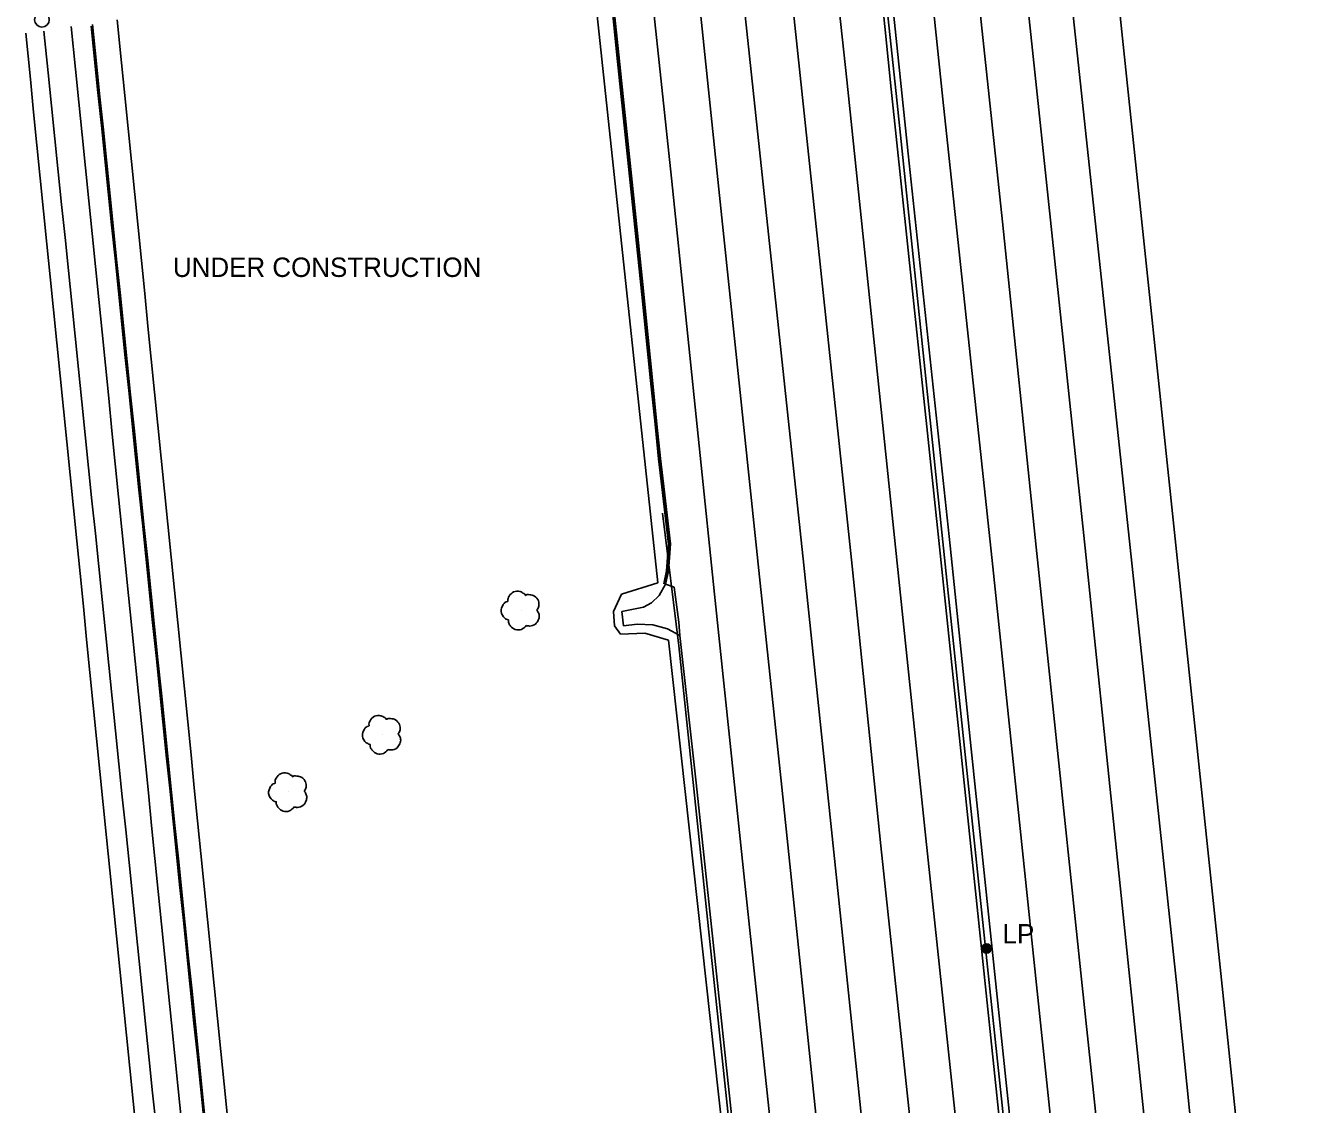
# Model space of a CAD drawing. Extents: x 368532 to 392481, y 10654822 to 10676899.
# Drawn here: x 375435.3 to 375767.2, y 10669410.8 to 10669688.9 of the extents above; entities that cross this region are included whole.
import ezdxf

# ---------------------------------------------------------------- set-up
doc = ezdxf.new("R2010")
doc.units = 0
for name, color, linetype in [('p_Catenary', 7, 'Continuous'), ('p_drainage conc drain', 7, 'Continuous'), ('p_road - paved curb', 7, 'Continuous'), ('p_road guard rails', 7, 'Continuous'), ('p_road paint stripe', 7, 'Continuous'), ('p_structure constr area', 7, 'Continuous'), ('p_utility general pole', 7, 'Continuous'), ('p_veg tree', 7, 'Continuous')]:
    doc.layers.add(name, color=color, linetype=linetype)

msp = doc.modelspace()

# ---------------------------------------------------------------- linework, layer by layer
at = {"layer": 'p_Catenary'}
for points in [[(375481.68, 10669405.81), (375480.8, 10669414.35), (375479.92, 10669422.89), (375479.04, 10669431.43), (375478.17, 10669439.97), (375477.29, 10669448.51), (375476.41, 10669457.05), (375475.53, 10669465.6), (375474.65, 10669474.14), (375473.77, 10669482.68), (375472.89, 10669491.22), (375472.01, 10669499.76), (375471.13, 10669508.3), (375470.26, 10669516.84), (375469.38, 10669525.38), (375468.5, 10669533.92), (375467.62, 10669542.46), (375466.74, 10669551), (375465.86, 10669559.55), (375464.98, 10669568.09), (375464.1, 10669576.63), (375463.22, 10669585.17), (375462.35, 10669593.71), (375461.47, 10669602.25), (375460.59, 10669610.79), (375459.71, 10669619.33), (375458.83, 10669627.87), (375457.95, 10669636.41), (375457.07, 10669644.95), (375456.19, 10669653.49), (375455.31, 10669662.04), (375454.44, 10669670.58), (375453.56, 10669679.12), (375452.51, 10669689.25)], [(375458.9, 10669690.38), (375460, 10669679.37), (375460.86, 10669670.87), (375461.71, 10669662.38), (375462.56, 10669653.88), (375463.41, 10669645.38), (375464.27, 10669636.89), (375465.12, 10669628.39), (375465.97, 10669619.89), (375466.82, 10669611.4), (375467.68, 10669602.9), (375468.53, 10669594.4), (375469.38, 10669585.91), (375470.23, 10669577.41), (375471.09, 10669568.91), (375471.94, 10669560.42), (375472.79, 10669551.92), (375473.64, 10669543.42), (375474.5, 10669534.93), (375475.35, 10669526.43), (375476.2, 10669517.94), (375477.05, 10669509.44), (375477.91, 10669500.94), (375478.76, 10669492.45), (375479.61, 10669483.95), (375480.46, 10669475.45), (375481.32, 10669466.96), (375482.17, 10669458.46), (375483.02, 10669449.96), (375483.87, 10669441.47), (375484.73, 10669432.97), (375485.58, 10669424.47), (375486.43, 10669415.98), (375487.28, 10669407.48)], [(375435.31, 10669686.94), (375436.5, 10669675.12), (375437.35, 10669666.62), (375438.21, 10669658.12), (375439.06, 10669649.62), (375439.91, 10669641.12), (375440.77, 10669632.62), (375441.62, 10669624.13), (375442.47, 10669615.63), (375443.33, 10669607.13), (375444.18, 10669598.63), (375445.04, 10669590.13), (375445.89, 10669581.63), (375446.74, 10669573.13), (375447.6, 10669564.63), (375448.45, 10669556.13), (375449.3, 10669547.64), (375450.16, 10669539.14), (375451.01, 10669530.64), (375451.87, 10669522.14), (375452.72, 10669513.64), (375453.57, 10669505.14), (375454.43, 10669496.64), (375455.28, 10669488.14), (375456.13, 10669479.64), (375456.99, 10669471.15), (375457.84, 10669462.65), (375458.7, 10669454.15), (375459.55, 10669445.65), (375460.4, 10669437.15), (375461.26, 10669428.65), (375462.11, 10669420.15), (375462.96, 10669411.65), (375463.82, 10669403.15)], [(375468.89, 10669405.29), (375468.02, 10669413.77), (375467.15, 10669422.26), (375466.28, 10669430.74), (375465.41, 10669439.22), (375464.55, 10669447.7), (375463.68, 10669456.18), (375462.81, 10669464.67), (375461.94, 10669473.15), (375461.07, 10669481.63), (375460.2, 10669490.11), (375459.33, 10669498.6), (375458.46, 10669507.08), (375457.59, 10669515.56), (375456.73, 10669524.04), (375455.86, 10669532.52), (375454.99, 10669541.01), (375454.12, 10669549.49), (375453.25, 10669557.97), (375452.38, 10669566.45), (375451.51, 10669574.93), (375450.64, 10669583.42), (375449.77, 10669591.9), (375448.91, 10669600.38), (375448.04, 10669608.86), (375447.17, 10669617.35), (375446.3, 10669625.83), (375445.43, 10669634.31), (375444.56, 10669642.79), (375443.69, 10669651.27), (375442.82, 10669659.76), (375441.95, 10669668.24), (375441.09, 10669676.72), (375439.98, 10669687.52)], [(375447.06, 10669688.74), (375448.17, 10669677.69), (375449.02, 10669669.21), (375449.87, 10669660.73), (375450.72, 10669652.25), (375451.57, 10669643.77), (375452.43, 10669635.3), (375453.28, 10669626.82), (375454.13, 10669618.34), (375454.98, 10669609.86), (375455.83, 10669601.38), (375456.69, 10669592.9), (375457.54, 10669584.42), (375458.39, 10669575.94), (375459.24, 10669567.46), (375460.09, 10669558.98), (375460.94, 10669550.5), (375461.8, 10669542.03), (375462.65, 10669533.55), (375463.5, 10669525.07), (375464.35, 10669516.59), (375465.2, 10669508.11), (375466.06, 10669499.63), (375466.91, 10669491.15), (375467.76, 10669482.67), (375468.61, 10669474.19), (375469.46, 10669465.71), (375470.32, 10669457.24), (375471.17, 10669448.76), (375472.02, 10669440.28), (375472.87, 10669431.8), (375473.72, 10669423.32), (375474.57, 10669414.84), (375475.43, 10669406.36)], [(375452.16, 10669688.77), (375453.04, 10669680.23), (375453.92, 10669671.69), (375454.8, 10669663.15), (375455.68, 10669654.61), (375456.56, 10669646.07), (375457.44, 10669637.53), (375458.33, 10669628.99), (375459.21, 10669620.45), (375460.09, 10669611.91), (375460.97, 10669603.37), (375461.85, 10669594.83), (375462.73, 10669586.29), (375463.61, 10669577.75), (375464.49, 10669569.21), (375465.37, 10669560.67), (375466.25, 10669552.13), (375467.13, 10669543.58), (375468.01, 10669535.04), (375468.9, 10669526.5), (375469.78, 10669517.96), (375470.66, 10669509.42), (375471.54, 10669500.88), (375472.42, 10669492.34), (375473.3, 10669483.8), (375474.18, 10669475.26), (375475.06, 10669466.72), (375475.94, 10669458.18), (375476.82, 10669449.64), (375477.7, 10669441.1), (375478.58, 10669432.56), (375479.46, 10669424.02), (375480.35, 10669415.48), (375481.23, 10669406.94)]]:
    msp.add_lwpolyline(points, dxfattribs=at)
at = {"layer": 'p_drainage conc drain'}
for p, q in [((375598.56, 10669541.97), (375600.23, 10669544.92)), ((375594.52, 10669538.99), (375596.62, 10669540.09)), ((375596.62, 10669540.09), (375598.56, 10669541.97)), ((375589, 10669537.92), (375594.52, 10669538.99)), ((375589.42, 10669534.2), (375589, 10669537.92)), ((375592.92, 10669534.59), (375589.42, 10669534.2)), ((375596.99, 10669534.43), (375592.92, 10669534.59)), ((375600.77, 10669533.37), (375596.99, 10669534.43)), ((375603.93, 10669531.65), (375600.77, 10669533.37))]:
    msp.add_line(p, q, dxfattribs=at)
at = {"layer": 'p_road - paved curb'}
for p, q in [((375658.4, 10669672.52), (375647.99, 10669773.73)), ((375650.93, 10669770.31), (375662.75, 10669655.85)), ((375586.43, 10669693.45), (375587.7, 10669681.32)), ((375586.78, 10669693.48), (375588.05, 10669681.35)), ((375586.93, 10669693.5), (375588.2, 10669681.37)), ((375587.7, 10669681.32), (375588.8, 10669670.63)), ((375588.05, 10669681.35), (375589.15, 10669670.66)), ((375588.2, 10669681.37), (375589.3, 10669670.68)), ((375670.82, 10669554.59), (375658.4, 10669672.52)), ((375588.8, 10669670.63), (375592.04, 10669639.46)), ((375589.15, 10669670.66), (375592.39, 10669639.49)), ((375589.3, 10669670.68), (375592.54, 10669639.51)), ((375662.75, 10669655.85), (375673.55, 10669554.79)), ((375592.04, 10669639.46), (375594.09, 10669619.62)), ((375592.39, 10669639.49), (375594.44, 10669619.65)), ((375592.54, 10669639.51), (375594.59, 10669619.67)), ((375594.09, 10669619.62), (375595.24, 10669608.46)), ((375594.44, 10669619.65), (375595.59, 10669608.49)), ((375594.59, 10669619.67), (375595.74, 10669608.51)), ((375595.24, 10669608.46), (375596.39, 10669597.45)), ((375595.59, 10669608.49), (375596.74, 10669597.48)), ((375595.74, 10669608.51), (375596.89, 10669597.5)), ((375596.39, 10669597.45), (375597.51, 10669586.15)), ((375596.74, 10669597.48), (375597.86, 10669586.18)), ((375596.89, 10669597.5), (375598.01, 10669586.2)), ((375597.51, 10669586.15), (375598.44, 10669577.24)), ((375597.86, 10669586.18), (375598.79, 10669577.27)), ((375598.01, 10669586.2), (375598.94, 10669577.29)), ((375598.44, 10669577.24), (375599.28, 10669570.03)), ((375598.79, 10669577.27), (375599.63, 10669570.07)), ((375598.94, 10669577.29), (375599.78, 10669570.09)), ((375599.28, 10669570.03), (375600.99, 10669555.28)), ((375599.63, 10669570.07), (375601.34, 10669555.29)), ((375599.78, 10669570.09), (375601.49, 10669555.29)), ((375600.99, 10669555.28), (375600.48, 10669548.37)), ((375601.34, 10669555.29), (375600.83, 10669548.32)), ((375601.49, 10669555.29), (375600.98, 10669548.3)), ((375688.51, 10669385.92), (375670.82, 10669554.59)), ((375679, 10669502.45), (375673.55, 10669554.79)), ((375600.48, 10669548.37), (375599.75, 10669545.03)), ((375600.83, 10669548.32), (375600.09, 10669544.95)), ((375600.98, 10669548.3), (375600.23, 10669544.92)), ((375600.23, 10669544.92), (375602.45, 10669544.19)), ((375602.45, 10669544.19), (375603.63, 10669535.16)), ((375603.63, 10669535.16), (375603.93, 10669531.65)), ((375603.93, 10669531.65), (375608.14, 10669493.69)), ((375691, 10669388.33), (375679, 10669502.45)), ((375608.14, 10669493.69), (375620.69, 10669375.33))]:
    msp.add_line(p, q, dxfattribs=at)
at = {"layer": 'p_road guard rails'}
for p, q in [((375659.64, 10669671.41), (375649.63, 10669766.11)), ((375672.6, 10669547.62), (375659.64, 10669671.41)), ((375603.64, 10669529.02), (375599.4, 10669563.24)), ((375683.08, 10669447.92), (375672.6, 10669547.62)), ((375603.64, 10669529.02), (375611.83, 10669451.14)), ((375611.83, 10669451.14), (375625.74, 10669318.57)), ((375692.32, 10669360.6), (375683.08, 10669447.92))]:
    msp.add_line(p, q, dxfattribs=at)
at = {"layer": 'p_road paint stripe'}
for p, q in [((375696.41, 10669667.18), (375675.65, 10669863.9)), ((375719.98, 10669666.86), (375704.06, 10669819.42)), ((375613.98, 10669646.73), (375596.8, 10669810.76)), ((375585.51, 10669801.97), (375601.72, 10669649.59)), ((375670.76, 10669791.97), (375687.06, 10669638.3)), ((375659.08, 10669791.09), (375671.67, 10669669.99)), ((375646.93, 10669674.93), (375635.81, 10669780.31)), ((375648.31, 10669549.6), (375626.69, 10669754.29)), ((375618.32, 10669714.45), (375635.9, 10669549.82)), ((375703.91, 10669704.86), (375719.57, 10669558.39)), ((375660.39, 10669546.22), (375646.93, 10669674.93)), ((375671.67, 10669669.99), (375684.55, 10669549.36)), ((375708.39, 10669554.18), (375696.41, 10669667.18)), ((375731.8, 10669555.01), (375719.98, 10669666.86)), ((375601.72, 10669649.59), (375612.85, 10669542.34)), ((375624.65, 10669545.2), (375613.98, 10669646.73)), ((375695.79, 10669554.49), (375687.06, 10669638.3)), ((375732.06, 10669440.6), (375719.57, 10669558.39)), ((375707.44, 10669443.07), (375695.79, 10669554.49)), ((375708.39, 10669554.18), (375727.98, 10669365.13)), ((375745.16, 10669427.36), (375731.8, 10669555.01)), ((375635.9, 10669549.82), (375644.17, 10669470.06)), ((375655.74, 10669477.43), (375648.31, 10669549.6)), ((375667.35, 10669479.47), (375660.39, 10669546.22)), ((375684.55, 10669549.36), (375695.83, 10669441.67)), ((375630.23, 10669492.56), (375624.65, 10669545.2)), ((375612.85, 10669542.34), (375620.59, 10669468.63)), ((375642.57, 10669374.09), (375630.23, 10669492.56)), ((375668.97, 10669352.54), (375655.74, 10669477.43)), ((375681.96, 10669340.97), (375667.35, 10669479.47)), ((375644.17, 10669470.06), (375656.1, 10669355.67)), ((375620.59, 10669468.63), (375630.21, 10669378.3)), ((375695.83, 10669441.67), (375706.23, 10669342.32)), ((375720.45, 10669319.74), (375707.44, 10669443.07)), ((375744.39, 10669321.37), (375732.06, 10669440.6)), ((375767.18, 10669215.6), (375745.16, 10669427.36))]:
    msp.add_line(p, q, dxfattribs=at)
at = {"layer": 'p_structure constr area'}
for p, q in [((375598.27, 10669545.28), (375576.4, 10669749.69)), ((375588.87, 10669542.39), (375598.27, 10669545.28)), ((375586.81, 10669537.92), (375588.87, 10669542.39)), ((375587.05, 10669534.21), (375586.81, 10669537.92)), ((375588.59, 10669532.02), (375587.05, 10669534.21)), ((375594.89, 10669532.26), (375588.59, 10669532.02)), ((375601.01, 10669530.51), (375594.89, 10669532.26)), ((375617.15, 10669383.88), (375601.01, 10669530.51))]:
    msp.add_line(p, q, dxfattribs=at)
at = {"layer": 'p_utility general pole'}
for centre, radius in [((375439.48, 10669690.46), 1.9), ((375682.98, 10669451), 1.19), ((375682.98, 10669451), 0.901), ((375682.98, 10669451), 0.608), ((375682.98, 10669451), 0.337), ((375682.98, 10669451), 0.12)]:
    msp.add_circle(centre, radius, dxfattribs=at)
at = {"layer": 'p_veg tree'}
for p, q in [((375563, 10669538.2), (375563, 10669538.2)), ((375527.25, 10669506.2), (375527.25, 10669506.2)), ((375503.05, 10669491.4), (375503.05, 10669491.4))]:
    msp.add_line(p, q, dxfattribs=at)
for points in [[(375564.32, 10669534.25), (375563.11, 10669533.28), (375561.5, 10669533.23), (375560.29, 10669534.12), (375559.84, 10669534.85), (375559.73, 10669535.54), (375559.74, 10669535.69), (375559.63, 10669535.72), (375558.78, 10669536.17), (375557.86, 10669537.87), (375558.41, 10669539.7), (375559.47, 10669540.45), (375559.61, 10669540.5), (375559.61, 10669540.62), (375559.9, 10669541.8), (375561.07, 10669542.92), (375562.74, 10669543.02), (375563.7, 10669542.5), (375564.09, 10669542.12), (375564.15, 10669542.02), (375564.23, 10669542.09), (375564.88, 10669542.23), (375566.14, 10669542.01), (375567.3, 10669540.94), (375567.59, 10669539.58), (375567.24, 10669538.5), (375567.08, 10669538.29), (375567.07, 10669538.22), (375567.1, 10669538.16), (375567.34, 10669537.78), (375567.66, 10669536.85), (375567.42, 10669535.67), (375566.67, 10669534.65), (375565.16, 10669534.13), (375564.3, 10669534.25)], [(375528.68, 10669502.29), (375527.49, 10669501.28), (375525.88, 10669501.19), (375524.65, 10669502.05), (375524.18, 10669502.77), (375524.05, 10669503.45), (375524.05, 10669503.6), (375523.95, 10669503.64), (375523.09, 10669504.06), (375522.12, 10669505.73), (375522.62, 10669507.58), (375523.67, 10669508.36), (375523.8, 10669508.41), (375523.8, 10669508.53), (375524.06, 10669509.72), (375525.2, 10669510.86), (375526.87, 10669511.01), (375527.84, 10669510.52), (375528.24, 10669510.14), (375528.3, 10669510.05), (375528.38, 10669510.12), (375529.03, 10669510.28), (375530.3, 10669510.09), (375531.48, 10669509.05), (375531.8, 10669507.7), (375531.48, 10669506.6), (375531.33, 10669506.39), (375531.32, 10669506.32), (375531.35, 10669506.27), (375531.6, 10669505.89), (375531.94, 10669504.97), (375531.73, 10669503.78), (375531.01, 10669502.74), (375529.51, 10669502.18), (375528.66, 10669502.28)], [(375504.48, 10669487.49), (375503.29, 10669486.48), (375501.68, 10669486.39), (375500.45, 10669487.25), (375499.99, 10669487.97), (375499.85, 10669488.65), (375499.86, 10669488.81), (375499.75, 10669488.84), (375498.89, 10669489.26), (375497.92, 10669490.93), (375498.43, 10669492.78), (375499.47, 10669493.56), (375499.61, 10669493.61), (375499.6, 10669493.73), (375499.86, 10669494.92), (375501.01, 10669496.06), (375502.67, 10669496.21), (375503.64, 10669495.72), (375504.05, 10669495.34), (375504.11, 10669495.25), (375504.18, 10669495.32), (375504.84, 10669495.48), (375506.1, 10669495.29), (375507.28, 10669494.25), (375507.61, 10669492.9), (375507.28, 10669491.8), (375507.13, 10669491.59), (375507.12, 10669491.52), (375507.16, 10669491.47), (375507.41, 10669491.09), (375507.75, 10669490.17), (375507.53, 10669488.98), (375506.82, 10669487.94), (375505.32, 10669487.38), (375504.46, 10669487.48)]]:
    msp.add_spline(points, degree=3, dxfattribs=at)

# ---------------------------------------------------------------- texts
at = {"layer": 'p_structure constr area'}
msp.add_text('UNDER CONSTRUCTION', height=5, dxfattribs=at).set_placement((375473.25, 10669624.13))
at = {"layer": 'p_utility general pole'}
msp.add_text('LP', height=5, dxfattribs=at).set_placement((375687.1, 10669452.29))

doc.saveas('drawing.dxf')
